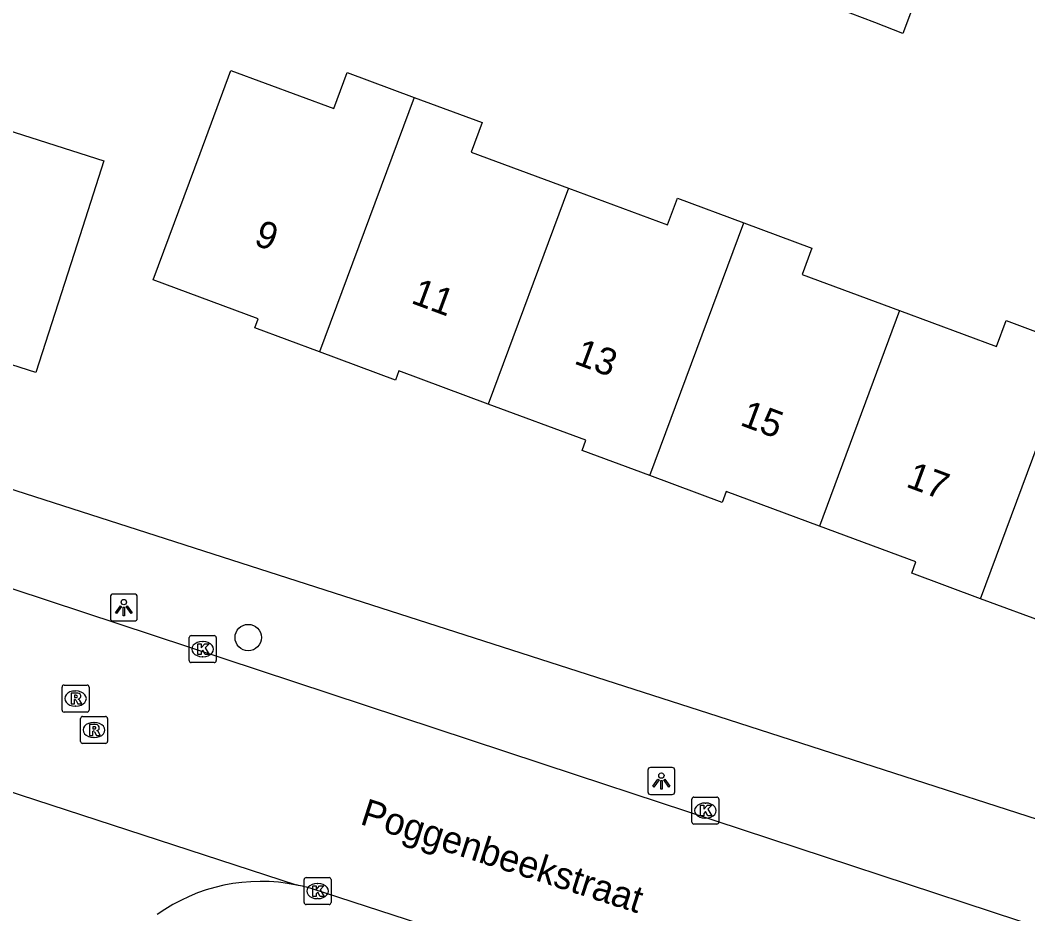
# Model space of a CAD drawing. Extents: x 163268 to 164360, y 381529 to 382285.
# Drawn here: x 163810.76 to 163848.14, y 381992.56 to 382025.7 of the extents above; entities that cross this region are included whole.
import ezdxf

# ---------------------------------------------------------------- set-up
doc = ezdxf.new("R2010")
doc.units = 0
for name, color, linetype in [('IMGEO_Boom', 7, 'Continuous'), ('IMGEO_Kolk', 7, 'Continuous'), ('IMGEO_Lichtpunt', 7, 'Continuous'), ('IMGEO_Openbare_ruimte_label', 7, 'Continuous'), ('IMGEO_Pand', 7, 'Continuous'), ('IMGEO_Pand_nummerreeks', 7, 'Continuous'), ('IMGEO_Rijbaan_lokaal_open', 7, 'Continuous'), ('IMGEO_Rioolput', 7, 'Continuous'), ('IMGEO_Voetpad_open', 7, 'Continuous')]:
    doc.layers.add(name, color=color, linetype=linetype)

msp = doc.modelspace()

# ---------------------------------------------------------------- linework, layer by layer
at = {"layer": 'IMGEO_Boom'}
msp.add_circle((163819.217, 382002.805), 0.489, dxfattribs=at)
at = {"layer": 'IMGEO_Kolk'}
for p, q in [((163817.028, 382001.948), (163817.028, 382002.8)), ((163817.103, 382002.874), (163817.955, 382002.874)), ((163817.516, 382002.654), (163817.541, 382002.654)), ((163818.029, 382002.8), (163818.029, 382001.948)), ((163817.955, 382001.874), (163817.103, 382001.874)), ((163817.539, 382002.094), (163817.514, 382002.094)), ((163835.675, 381995.961), (163835.675, 381996.813)), ((163835.75, 381996.887), (163836.602, 381996.887)), ((163836.163, 381996.667), (163836.188, 381996.667)), ((163836.676, 381996.813), (163836.676, 381995.961)), ((163836.602, 381995.887), (163835.75, 381995.887)), ((163836.186, 381996.107), (163836.161, 381996.107)), ((163821.29, 381992.975), (163821.29, 381993.827)), ((163821.365, 381993.901), (163822.217, 381993.901)), ((163821.778, 381993.681), (163821.803, 381993.681)), ((163822.291, 381993.827), (163822.291, 381992.975)), ((163822.217, 381992.901), (163821.365, 381992.901)), ((163821.801, 381993.121), (163821.776, 381993.121))]:
    msp.add_line(p, q, dxfattribs=at)
for points in [[(163817.028, 382001.948), (163817.028, 382002.8)], [(163817.103, 382002.874), (163817.955, 382002.874)], [(163818.029, 382002.8), (163818.029, 382001.948)], [(163817.349, 382002.574), (163817.472, 382002.574), (163817.472, 382002.423), (163817.602, 382002.574), (163817.766, 382002.574), (163817.62, 382002.423), (163817.773, 382002.174), (163817.621, 382002.174), (163817.536, 382002.338), (163817.472, 382002.271), (163817.472, 382002.174), (163817.349, 382002.174), (163817.349, 382002.574)], [(163817.955, 382001.874), (163817.103, 382001.874)], [(163835.675, 381995.961), (163835.675, 381996.813)], [(163835.75, 381996.887), (163836.602, 381996.887)], [(163836.676, 381996.813), (163836.676, 381995.961)], [(163835.996, 381996.587), (163836.119, 381996.587), (163836.119, 381996.436), (163836.249, 381996.587), (163836.413, 381996.587), (163836.267, 381996.436), (163836.42, 381996.187), (163836.268, 381996.187), (163836.183, 381996.351), (163836.119, 381996.284), (163836.119, 381996.187), (163835.996, 381996.187), (163835.996, 381996.587)], [(163836.602, 381995.887), (163835.75, 381995.887)], [(163821.29, 381992.975), (163821.29, 381993.827)], [(163821.365, 381993.901), (163822.217, 381993.901)], [(163822.291, 381993.827), (163822.291, 381992.975)], [(163821.611, 381993.601), (163821.734, 381993.601), (163821.734, 381993.45), (163821.864, 381993.601), (163822.028, 381993.601), (163821.882, 381993.45), (163822.035, 381993.201), (163821.883, 381993.201), (163821.798, 381993.365), (163821.734, 381993.298), (163821.734, 381993.201), (163821.611, 381993.201), (163821.611, 381993.601)], [(163822.217, 381992.901), (163821.365, 381992.901)]]:
    msp.add_lwpolyline(points, dxfattribs=at)
for centre, start, end in [((163817.105, 382002.798), 91.552, 178.448), ((163817.105, 382002.798), 91.552, 178.448), ((163817.953, 382002.798), 1.552, 88.448), ((163817.953, 382002.798), 1.552, 88.448), ((163817.105, 382001.95), 181.552, 268.448), ((163817.105, 382001.95), 181.552, 268.448), ((163817.953, 382001.95), 271.552, 358.448), ((163817.953, 382001.95), 271.552, 358.448), ((163835.752, 381996.811), 91.552, 178.448), ((163835.752, 381996.811), 91.552, 178.448), ((163836.6, 381996.811), 1.552, 88.448), ((163836.6, 381996.811), 1.552, 88.448), ((163835.752, 381995.963), 181.552, 268.448), ((163835.752, 381995.963), 181.552, 268.448), ((163836.6, 381995.963), 271.552, 358.448), ((163836.6, 381995.963), 271.552, 358.448), ((163821.367, 381993.825), 91.552, 178.448), ((163821.367, 381993.825), 91.552, 178.448), ((163822.215, 381993.825), 1.552, 88.448), ((163822.215, 381993.825), 1.552, 88.448), ((163821.367, 381992.977), 181.552, 268.448), ((163821.367, 381992.977), 181.552, 268.448), ((163822.215, 381992.977), 271.552, 358.448), ((163822.215, 381992.977), 271.552, 358.448)]:
    msp.add_arc(centre, 0.0765, start, end, dxfattribs=at)
for centre, major_axis, ratio, start_param, end_param in [((163817.515, 382002.374), (-0.387, 0.002), 0.722429, 4.712389, 7.853982), ((163817.54, 382002.374), (-0.39, 0.002), 0.717154, 1.570796, 4.712389), ((163836.162, 381996.387), (-0.387, 0.002), 0.722429, 4.712389, 7.853982), ((163836.187, 381996.387), (-0.39, 0.002), 0.717154, 1.570796, 4.712389), ((163821.777, 381993.401), (-0.387, 0.002), 0.722429, 4.712389, 7.853982), ((163821.802, 381993.401), (-0.39, 0.002), 0.717154, 1.570796, 4.712389)]:
    msp.add_ellipse(centre, major_axis=major_axis, ratio=ratio, start_param=start_param, end_param=end_param, dxfattribs=at)
at = {"layer": 'IMGEO_Lichtpunt'}
for p, q in [((163814.103, 382004.32), (163814.103, 382003.513)), ((163814.103, 382004.32), (163814.103, 382003.513)), ((163815.005, 382004.415), (163814.197, 382004.415)), ((163815.005, 382004.415), (163814.197, 382004.415)), ((163815.099, 382003.513), (163815.099, 382004.32)), ((163815.099, 382003.513), (163815.099, 382004.32)), ((163814.197, 382003.419), (163815.005, 382003.419)), ((163814.197, 382003.419), (163815.005, 382003.419)), ((163834.043, 381997.887), (163834.043, 381997.08)), ((163834.043, 381997.887), (163834.043, 381997.08)), ((163834.945, 381997.982), (163834.137, 381997.982)), ((163834.945, 381997.982), (163834.137, 381997.982)), ((163835.039, 381997.08), (163835.039, 381997.887)), ((163835.039, 381997.08), (163835.039, 381997.887)), ((163834.137, 381996.986), (163834.945, 381996.986)), ((163834.137, 381996.986), (163834.945, 381996.986))]:
    msp.add_line(p, q, dxfattribs=at)
for points in [[(163814.477, 382003.984), (163814.516, 382003.956), (163814.328, 382003.694), (163814.29, 382003.721), (163814.477, 382003.984)], [(163814.579, 382003.936), (163814.626, 382003.936), (163814.626, 382003.614), (163814.579, 382003.614), (163814.579, 382003.936)], [(163814.689, 382003.956), (163814.727, 382003.983), (163814.914, 382003.721), (163814.875, 382003.693), (163814.689, 382003.956)], [(163834.417, 381997.551), (163834.456, 381997.523), (163834.268, 381997.261), (163834.23, 381997.288), (163834.417, 381997.551)], [(163834.519, 381997.503), (163834.566, 381997.503), (163834.566, 381997.181), (163834.519, 381997.181), (163834.519, 381997.503)], [(163834.629, 381997.523), (163834.667, 381997.55), (163834.854, 381997.288), (163834.815, 381997.26), (163834.629, 381997.523)]]:
    msp.add_lwpolyline(points, dxfattribs=at)
for centre in [(163814.602, 382004.118), (163834.542, 381997.685)]:
    msp.add_circle(centre, 0.0994, dxfattribs=at)
for centre, start, end in [((163814.197, 382004.32), 90, 180), ((163814.197, 382004.32), 90, 180), ((163815.005, 382004.32), 0, 90), ((163815.005, 382004.32), 0, 90), ((163814.197, 382003.513), 180, 270), ((163814.197, 382003.513), 180, 270), ((163815.005, 382003.513), 270, 0), ((163815.005, 382003.513), 270, 360), ((163834.137, 381997.887), 90, 180), ((163834.137, 381997.887), 90, 180), ((163834.945, 381997.887), 0, 90), ((163834.945, 381997.887), 0, 90), ((163834.137, 381997.08), 180, 270), ((163834.137, 381997.08), 180, 270), ((163834.945, 381997.08), 270, 0), ((163834.945, 381997.08), 270, 360)]:
    msp.add_arc(centre, 0.0946, start, end, dxfattribs=at)
at = {"layer": 'IMGEO_Pand'}
for points in [[(163844.6, 382028.153), (163843.505, 382025.209), (163842.46, 382025.61), (163840.633, 382026.311)], [(163807.816, 382023.794), (163810.342, 382022.984), (163809.942, 382021.739), (163813.86, 382020.482), (163812.869, 382017.392), (163811.342, 382012.63), (163807.414, 382013.889), (163807.279, 382013.469), (163804.764, 382014.276)], [(163821.861, 382013.396), (163819.459, 382014.287), (163819.584, 382014.625), (163815.693, 382016.069), (163817.433, 382020.757), (163818.577, 382023.841), (163822.389, 382022.426), (163822.884, 382023.761), (163825.374, 382022.837)], [(163825.374, 382022.837), (163821.861, 382013.396)], [(163825.374, 382022.837), (163827.894, 382021.902), (163827.489, 382020.809), (163831.103, 382019.468)], [(163831.103, 382019.468), (163828.123, 382011.461)], [(163831.103, 382019.468), (163834.775, 382018.106), (163835.142, 382019.096), (163837.607, 382018.181)], [(163834.119, 382008.81), (163837.607, 382018.181)], [(163837.607, 382018.181), (163840.128, 382017.246), (163839.766, 382016.272), (163843.38, 382014.931)], [(163843.38, 382014.931), (163840.404, 382006.934)], [(163843.38, 382014.931), (163846.979, 382013.596), (163847.335, 382014.558), (163849.873, 382013.616)], [(163846.386, 382004.246), (163849.873, 382013.616)], [(163828.123, 382011.461), (163824.808, 382012.691), (163824.681, 382012.35), (163821.861, 382013.396)], [(163834.119, 382008.81), (163831.601, 382009.745), (163831.739, 382010.119), (163828.123, 382011.461)], [(163840.404, 382006.934), (163836.95, 382008.216), (163836.801, 382007.815), (163834.119, 382008.81)], [(163846.386, 382004.246), (163843.828, 382005.195), (163843.981, 382005.607), (163840.404, 382006.934)], [(163852.662, 382002.351), (163849.082, 382003.679), (163848.94, 382003.298), (163846.386, 382004.246)]]:
    msp.add_lwpolyline(points, dxfattribs=at)
at = {"layer": 'IMGEO_Rijbaan_lokaal_open'}
for points in [[(163757.318, 382021.706), (163762.591, 382019.997), (163809.167, 382005.041), (163831.384, 381997.714), (163849.853, 381991.631), (163896.886, 381976.383)], [(163821.013, 381993.626), (163805.067, 381998.816)], [(163842.621, 381986.653), (163821.586, 381993.483)]]:
    msp.add_lwpolyline(points, dxfattribs=at)
for centre, radius, start, end in [((163819.69, 381987.122), 6.637, 78.5046, 125.4457), ((163819.718, 381987.216), 6.54, 73.3994, 78.5752)]:
    msp.add_arc(centre, radius, start, end, dxfattribs=at)
at = {"layer": 'IMGEO_Rioolput'}
for p, q in [((163812.31, 382000.116), (163812.31, 382000.968)), ((163812.385, 382001.042), (163813.237, 382001.042)), ((163812.798, 382000.822), (163812.823, 382000.822)), ((163813.311, 382000.968), (163813.311, 382000.116)), ((163813.237, 382000.042), (163812.385, 382000.042)), ((163812.821, 382000.262), (163812.796, 382000.262)), ((163812.997, 381998.95), (163812.997, 381999.802)), ((163813.072, 381999.876), (163813.924, 381999.876)), ((163813.485, 381999.656), (163813.51, 381999.656)), ((163813.998, 381999.802), (163813.998, 381998.95)), ((163813.924, 381998.876), (163813.072, 381998.876)), ((163813.508, 381999.096), (163813.483, 381999.096))]:
    msp.add_line(p, q, dxfattribs=at)
for points in [[(163812.31, 382000.116), (163812.31, 382000.968)], [(163812.385, 382001.042), (163813.237, 382001.042)], [(163812.899, 382000.74), (163812.647, 382000.742), (163812.647, 382000.342)], [(163813.311, 382000.968), (163813.311, 382000.116)], [(163812.647, 382000.342), (163812.771, 382000.342), (163812.771, 382000.504), (163812.782, 382000.504)], [(163812.825, 382000.661), (163812.771, 382000.661), (163812.771, 382000.58)], [(163812.771, 382000.58), (163812.823, 382000.58)], [(163812.829, 382000.475), (163812.9, 382000.342), (163813.04, 382000.342), (163812.975, 382000.468)], [(163813.237, 382000.042), (163812.385, 382000.042)], [(163812.997, 381998.95), (163812.997, 381999.802)], [(163813.072, 381999.876), (163813.924, 381999.876)], [(163813.998, 381999.802), (163813.998, 381998.95)], [(163813.586, 381999.574), (163813.334, 381999.576), (163813.334, 381999.176)], [(163813.334, 381999.176), (163813.458, 381999.176), (163813.458, 381999.338), (163813.469, 381999.338)], [(163813.512, 381999.495), (163813.458, 381999.495), (163813.458, 381999.414)], [(163813.458, 381999.414), (163813.51, 381999.414)], [(163813.516, 381999.309), (163813.587, 381999.176), (163813.727, 381999.176), (163813.662, 381999.302)], [(163813.924, 381998.876), (163813.072, 381998.876)]]:
    msp.add_lwpolyline(points, dxfattribs=at)
for centre, radius, start, end in [((163812.387, 382000.966), 0.0765, 91.552, 178.448), ((163812.387, 382000.966), 0.0765, 91.552, 178.448), ((163812.898, 382000.63), 0.109, 350.3612, 89.416), ((163813.235, 382000.966), 0.0765, 1.552, 88.448), ((163813.235, 382000.966), 0.0765, 1.552, 88.448), ((163812.781, 382000.451), 0.0533, 26.0293, 88.6989), ((163812.807, 382000.769), 0.19, 274.7715, 282.9687), ((163812.831, 382000.565), 0.0964, 77.0061, 93.1865), ((163812.845, 382000.622), 0.0378, 276.6634, 79.6772), ((163812.896, 382000.63), 0.112, 277.5842, 350.9817), ((163812.88, 382000.415), 0.108, 29.5134, 73.7905), ((163812.387, 382000.118), 0.0765, 181.552, 268.448), ((163812.387, 382000.118), 0.0765, 181.552, 268.448), ((163813.235, 382000.118), 0.0765, 271.552, 358.448), ((163813.235, 382000.118), 0.0765, 271.552, 358.448), ((163813.074, 381999.8), 0.0765, 91.552, 178.448), ((163813.074, 381999.8), 0.0765, 91.552, 178.448), ((163813.922, 381999.8), 0.0765, 1.552, 88.448), ((163813.922, 381999.8), 0.0765, 1.552, 88.448), ((163813.468, 381999.285), 0.0533, 26.0293, 88.6989), ((163813.494, 381999.603), 0.19, 274.7715, 282.9687), ((163813.518, 381999.399), 0.0964, 77.0061, 93.1865), ((163813.532, 381999.456), 0.0378, 276.6634, 79.6772), ((163813.585, 381999.464), 0.109, 350.3612, 89.416), ((163813.583, 381999.464), 0.112, 277.5842, 350.9817), ((163813.567, 381999.249), 0.108, 29.5134, 73.7905), ((163813.074, 381998.952), 0.0765, 181.552, 268.448), ((163813.074, 381998.952), 0.0765, 181.552, 268.448), ((163813.922, 381998.952), 0.0765, 271.552, 358.448), ((163813.922, 381998.952), 0.0765, 271.552, 358.448)]:
    msp.add_arc(centre, radius, start, end, dxfattribs=at)
for centre, major_axis, ratio, start_param, end_param in [((163812.797, 382000.542), (-0.387, 0.002), 0.722429, 4.712389, 7.853982), ((163812.822, 382000.542), (-0.39, 0.002), 0.717154, 1.570796, 4.712389), ((163813.484, 381999.376), (-0.387, 0.002), 0.722429, 4.712389, 7.853982), ((163813.509, 381999.376), (-0.39, 0.002), 0.717154, 1.570796, 4.712389)]:
    msp.add_ellipse(centre, major_axis=major_axis, ratio=ratio, start_param=start_param, end_param=end_param, dxfattribs=at)
at = {"layer": 'IMGEO_Voetpad_open'}
msp.add_lwpolyline([(163784.545, 382016.624), (163836.291, 382000), (163875.242, 381987.433)], dxfattribs=at)

# ---------------------------------------------------------------- texts
at = {"layer": 'IMGEO_Openbare_ruimte_label'}
msp.add_text('Poggenbeekstraat', height=1, rotation=342.1811, dxfattribs=at).set_placement((163823.327, 381995.897))
at = {"layer": 'IMGEO_Pand_nummerreeks'}
for s, p in [('9', (163819.388, 382017.385)), ('11', (163825.219, 382015.222)), ('13', (163831.267, 382012.978)), ('15', (163837.422, 382010.694)), ('17', (163843.577, 382008.411))]:
    msp.add_text(s, height=1, rotation=339.6423, dxfattribs=at).set_placement(p)

doc.saveas('drawing.dxf')
